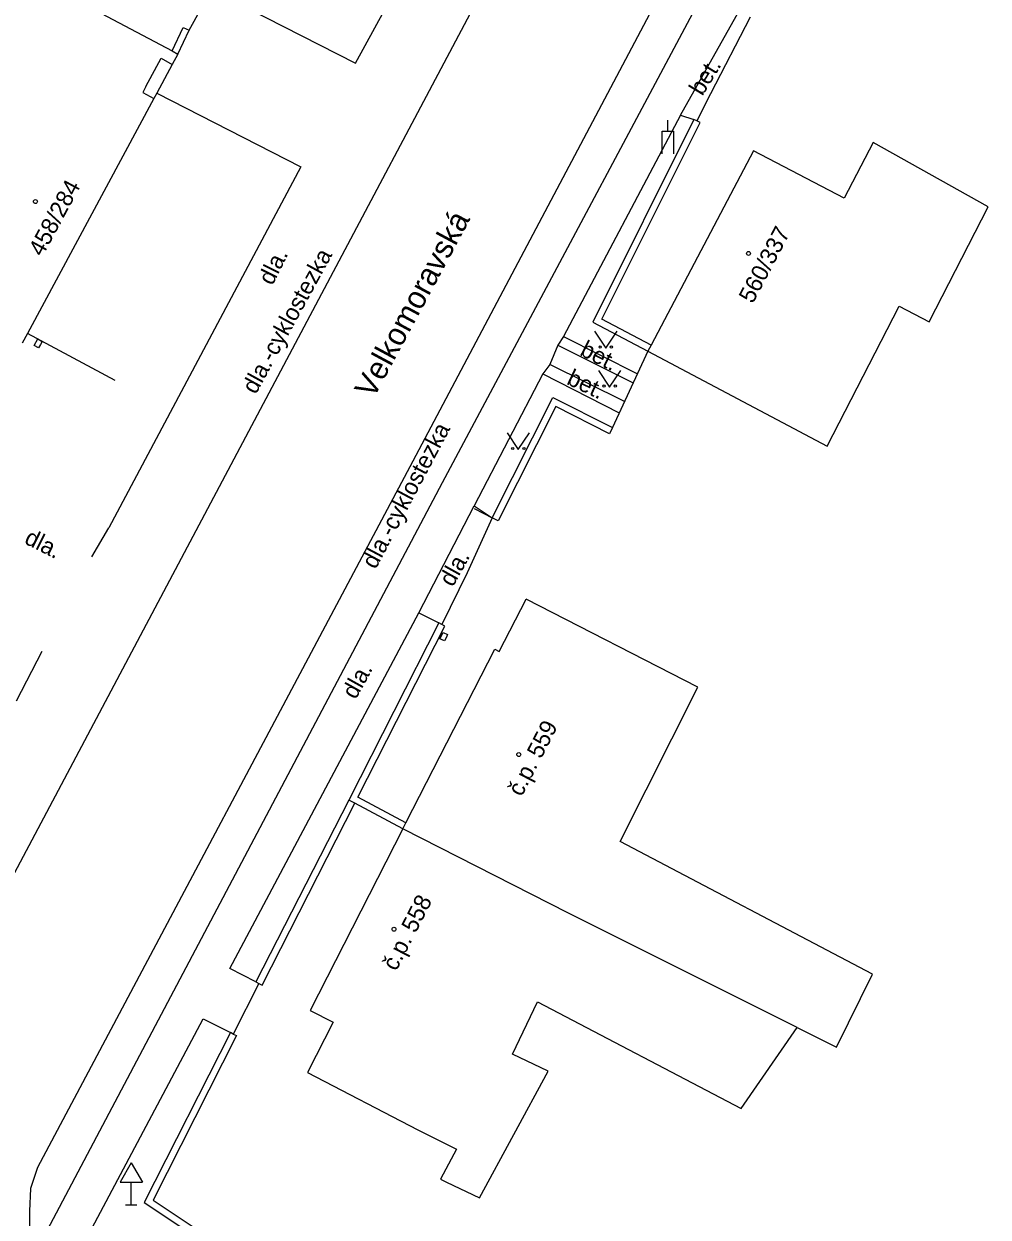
# Model space of a CAD drawing. Extents: x -577457 to -568404, y -1208466 to -1201387.
# Drawn here: x -568911.7 to -568868.8, y -1204319.2 to -1204266 of the extents above; entities that cross this region are included whole.
import ezdxf

# ---------------------------------------------------------------- set-up
doc = ezdxf.new("R2010")
doc.units = 0
for name, color, linetype in [('BUDOVY_MĚŘ', 7, 'Continuous'), ('BUDOVY_NEMĚŘ', 7, 'Continuous'), ('NÁZVY_ULIC_TOK_SMĚR', 7, 'Continuous'), ('OBVOD_PILÍŘE', 7, 'Continuous'), ('POMOC_POPIS', 7, 'Continuous'), ('ROZHRANÍ_PLOCH', 7, 'Continuous'), ('ZN_BUDOV', 7, 'Continuous'), ('ZN_DOPLŇKOVÉ', 7, 'Continuous'), ('ZN_KULTUR', 7, 'Continuous'), ('Č_POPIS_ORIENT', 7, 'Continuous')]:
    doc.layers.add(name, color=color, linetype=linetype)

msp = doc.modelspace()

# ---------------------------------------------------------------- linework, layer by layer
at = {"layer": 'BUDOVY_MĚŘ'}
for points in [[(-568905.13, -1204267.24), (-568904.87, -1204267.38)], [(-568904.87, -1204267.38), (-568905.12, -1204267.84)], [(-568905.12, -1204267.84), (-568905.81, -1204269.12)], [(-568905.62, -1204267.57), (-568905.12, -1204267.84)], [(-568906.3, -1204268.83), (-568906.44, -1204269.09), (-568905.94, -1204269.36)], [(-568905.94, -1204269.36), (-568911.57, -1204279.82)], [(-568905.81, -1204269.12), (-568905.94, -1204269.36)], [(-568873.89, -1204271.32), (-568875.17, -1204273.8)], [(-568879.22, -1204271.69), (-568883.78, -1204280.34)], [(-568875.17, -1204273.8), (-568879.22, -1204271.69)], [(-568911.57, -1204279.82), (-568911.81, -1204280.26)], [(-568883.78, -1204280.34), (-568883.92, -1204280.61)], [(-568890.55, -1204293.99), (-568889.35, -1204291.66)], [(-568894.71, -1204301.62), (-568890.75, -1204293.89)], [(-568890.75, -1204293.89), (-568890.55, -1204293.99)], [(-568894.85, -1204301.89), (-568898.97, -1204309.98)], [(-568894.85, -1204301.89), (-568894.71, -1204301.62)], [(-568898.97, -1204309.98), (-568897.95, -1204310.5)], [(-568897.95, -1204310.5), (-568899.1, -1204312.75)]]:
    msp.add_lwpolyline(points, dxfattribs=at)
at = {"layer": 'BUDOVY_NEMĚŘ'}
for points in [[(-568919.63, -1204274.47), (-568913.32, -1204262.9), (-568905.13, -1204267.24)], [(-568883.92, -1204280.61), (-568875.94, -1204284.85), (-568872.73, -1204278.61), (-568871.39, -1204279.3), (-568868.76, -1204274.19), (-568873.89, -1204271.32)], [(-568877.27, -1204310.74), (-568875.52, -1204311.62), (-568873.92, -1204308.36), (-568885.16, -1204302.46), (-568881.7, -1204295.58), (-568889.35, -1204291.66)], [(-568899.1, -1204312.75), (-568894.18, -1204315.3), (-568893.88, -1204315.45), (-568892.45, -1204316.16), (-568893.17, -1204317.5), (-568892.9, -1204317.63), (-568891.43, -1204318.33), (-568888.37, -1204312.69), (-568889.96, -1204311.93), (-568888.84, -1204309.59), (-568879.77, -1204314.35), (-568877.27, -1204310.74), (-568887.46, -1204305.64), (-568894.85, -1204301.89)]]:
    msp.add_lwpolyline(points, dxfattribs=at)
at = {"layer": 'OBVOD_PILÍŘE'}
for points in [[(-568911, -1204280.32), (-568911.08, -1204280.46), (-568911.27, -1204280.36), (-568911.12, -1204280.07), (-568910.92, -1204280.18), (-568911, -1204280.32)], [(-568892.92, -1204293.38), (-568892.99, -1204293.52), (-568893.19, -1204293.43), (-568893.05, -1204293.14), (-568892.85, -1204293.24), (-568892.92, -1204293.38)]]:
    msp.add_lwpolyline(points, dxfattribs=at)
at = {"layer": 'ROZHRANÍ_PLOCH'}
for points in [[(-568880.24, -1204258.77), (-568894.54, -1204285.77)], [(-568893.08, -1204286.46), (-568878.83, -1204259.75)], [(-568889.51, -1204261.16), (-568901.2, -1204283.21)], [(-568903.37, -1204264.51), (-568896.96, -1204267.78), (-568895.67, -1204265.43)], [(-568882.47, -1204270.1), (-568879.86, -1204265.46)], [(-568905.81, -1204269.12), (-568899.39, -1204272.4)], [(-568882.47, -1204270.1), (-568887.68, -1204279.96)], [(-568882.47, -1204270.1), (-568881.87, -1204270.3)], [(-568899.39, -1204272.4), (-568907.95, -1204288.48)], [(-568887.68, -1204279.96), (-568887.94, -1204280.35)], [(-568887.68, -1204279.96), (-568884.39, -1204281.63)], [(-568887.94, -1204280.35), (-568888.3, -1204281.21)], [(-568887.94, -1204280.35), (-568884.58, -1204282.03)], [(-568888.6, -1204281.62), (-568891.66, -1204287.5)], [(-568888.3, -1204281.21), (-568888.6, -1204281.62)], [(-568888.6, -1204281.62), (-568885.2, -1204283.36)], [(-568884.96, -1204282.86), (-568888.3, -1204281.21)], [(-568901.2, -1204283.21), (-568917.78, -1204314.43)], [(-568894.54, -1204285.77), (-568911.13, -1204316.97)], [(-568911.38, -1204321.07), (-568893.08, -1204286.46)], [(-568894.13, -1204292.27), (-568891.66, -1204287.5)], [(-568891.66, -1204287.5), (-568890.86, -1204288.03)], [(-568891.66, -1204287.62), (-568890.86, -1204288.03)], [(-568908.7, -1204289.77), (-568907.95, -1204288.48)], [(-568901.39, -1204308.71), (-568902.56, -1204308.11), (-568894.13, -1204292.27)], [(-568894.13, -1204292.27), (-568893.24, -1204292.72)], [(-568910.94, -1204293.99), (-568912.08, -1204296.2)], [(-568910.72, -1204323.49), (-568903.74, -1204310.35), (-568902.53, -1204310.96)], [(-568911.13, -1204316.97), (-568911.44, -1204317.91)], [(-568911.44, -1204317.91), (-568911.49, -1204318.92)], [(-568911.49, -1204318.92), (-568911.49, -1204319.95)]]:
    msp.add_lwpolyline(points, dxfattribs=at)
at = {"layer": 'ZN_BUDOV'}
for centre in [(-568911.22, -1204273.95), (-568879.44, -1204276.26), (-568889.68, -1204298.58), (-568895.24, -1204306.36)]:
    msp.add_circle(centre, 0.0875, dxfattribs=at)
at = {"layer": 'ZN_DOPLŇKOVÉ'}
for p, q in [((-568883.04, -1204270.82), (-568883.04, -1204270.32)), ((-568906.95, -1204316.764), (-568907.45, -1204317.63)), ((-568906.95, -1204316.764), (-568906.45, -1204317.63)), ((-568907.45, -1204317.63), (-568906.45, -1204317.63)), ((-568906.95, -1204318.63), (-568906.95, -1204317.63)), ((-568907.2, -1204318.63), (-568906.7, -1204318.63))]:
    msp.add_line(p, q, dxfattribs=at)
for points in [[(-568904.37, -1204266.32), (-568903.37, -1204264.51)], [(-568879.36, -1204265.74), (-568881.13, -1204269.15), (-568881.74, -1204270.36)], [(-568905.13, -1204267.24), (-568904.64, -1204266.19), (-568904.37, -1204266.32)], [(-568904.87, -1204267.38), (-568904.37, -1204266.32)], [(-568906.3, -1204268.83), (-568905.62, -1204267.57)], [(-568881.74, -1204270.36), (-568881.87, -1204270.3), (-568886.38, -1204279.32), (-568883.92, -1204280.61)], [(-568883.78, -1204280.34), (-568885.98, -1204279.19), (-568881.6, -1204270.43), (-568881.74, -1204270.36)], [(-568883.29, -1204271.82), (-568883.29, -1204270.82), (-568882.79, -1204270.82), (-568882.79, -1204271.82)], [(-568907.67, -1204281.92), (-568911.57, -1204279.82)], [(-568883.92, -1204280.61), (-568885.5, -1204284.02)], [(-568890.86, -1204288.03), (-568888.16, -1204282.68), (-568885.5, -1204284.02)], [(-568885.5, -1204284.02), (-568885.64, -1204284.29), (-568888.03, -1204283.08), (-568890.59, -1204288.17), (-568890.86, -1204288.03)], [(-568890.86, -1204288.03), (-568891.98, -1204290.49), (-568893.11, -1204292.79)], [(-568893.24, -1204292.72), (-568897.25, -1204300.61)], [(-568894.71, -1204301.62), (-568896.85, -1204300.48), (-568892.98, -1204292.86), (-568893.11, -1204292.79)], [(-568893.11, -1204292.79), (-568893.24, -1204292.72)], [(-568897.25, -1204300.61), (-568901.39, -1204308.71)], [(-568901.26, -1204308.78), (-568901.12, -1204308.85), (-568896.98, -1204300.75)], [(-568896.98, -1204300.75), (-568897.25, -1204300.61)], [(-568894.85, -1204301.89), (-568896.98, -1204300.75)], [(-568901.26, -1204308.78), (-568902.4, -1204311.03)], [(-568901.39, -1204308.71), (-568901.26, -1204308.78)], [(-568902.53, -1204310.96), (-568906.37, -1204318.53), (-568896.6, -1204325.04)], [(-568902.4, -1204311.03), (-568902.53, -1204310.96)], [(-568902.4, -1204311.03), (-568902.26, -1204311.1), (-568905.98, -1204318.43), (-568896.43, -1204324.79)]]:
    msp.add_lwpolyline(points, dxfattribs=at)
at = {"layer": 'ZN_KULTUR'}
for points in [[(-568886.3, -1204279.73), (-568885.8, -1204280.48), (-568885.3, -1204279.73)], [(-568886.13, -1204281.47), (-568885.63, -1204282.22), (-568885.13, -1204281.47)], [(-568890.2, -1204284.25), (-568889.7, -1204285), (-568889.2, -1204284.25)]]:
    msp.add_lwpolyline(points, dxfattribs=at)
for centre in [(-568886.05, -1204280.43), (-568885.55, -1204280.43), (-568885.88, -1204282.17), (-568885.38, -1204282.17), (-568889.95, -1204284.95), (-568889.45, -1204284.95)]:
    msp.add_circle(centre, 0.05, dxfattribs=at)

# ---------------------------------------------------------------- texts
at = {"layer": 'NÁZVY_ULIC_TOK_SMĚR'}
msp.add_text('Velkomoravská', height=1, rotation=61.71, dxfattribs=at).set_placement((-568896.16, -1204282.77))
at = {"layer": 'POMOC_POPIS'}
for s, rotation, p in [('bet.', 58.41, (-568881.5, -1204269.28)), ('dla.-cyklostezka', 61.29, (-568901.4, -1204282.57)), ('dla.', 63.43, (-568900.66, -1204277.72)), ('bet.', 333.23, (-568887, -1204280.77)), ('bet.', 334.77, (-568887.59, -1204282.06)), ('dla.-cyklostezka', 62.05, (-568896.06, -1204290.36)), ('dla.', 333.58, (-568911.76, -1204289.16)), ('dla.', 60.82, (-568892.62, -1204291.15)), ('dla.', 60.89, (-568896.95, -1204296.16))]:
    msp.add_text(s, height=0.75, rotation=rotation, dxfattribs=at).set_placement(p)
at = {"layer": 'Č_POPIS_ORIENT'}
for s, rotation, p in [('458/284', 61.68, (-568910.91, -1204276.44)), ('560/337', 62.21, (-568879.25, -1204278.53)), ('č.p. 559', 62.86, (-568889.55, -1204300.49)), ('č.p. 558', 63.01, (-568895.14, -1204308.26))]:
    msp.add_text(s, height=0.75, rotation=rotation, dxfattribs=at).set_placement(p)

doc.saveas('drawing.dxf')
